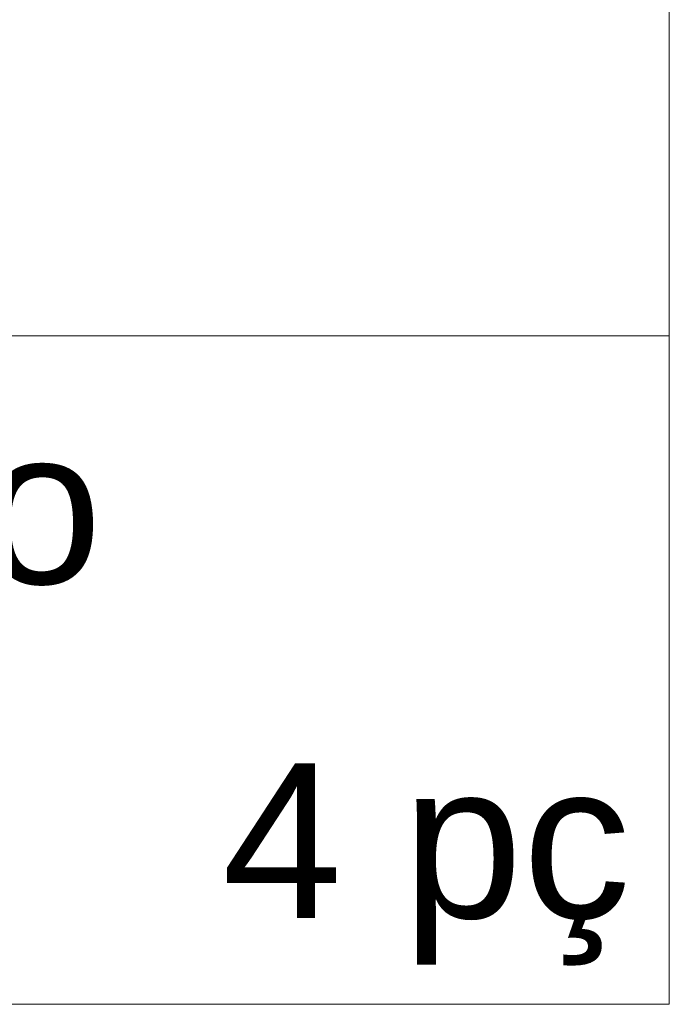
# Model space of a CAD drawing. Header units: millimetres. Extents: x 2 to 902, y -447 to 199.
# Tile 322 of 656: x 67.569 to 68.409, y 93.606 to 94.879. Entities that reach past the tile are written whole.
import ezdxf

# ---------------------------------------------------------------- set-up
doc = ezdxf.new("R2010")
doc.units = ezdxf.units.MM
doc.header["$MEASUREMENT"] = 0
doc.linetypes.add('NULL', pattern=[0])
doc.layers.add('DI-Tabelas', color=7, linetype='Continuous', lineweight=13)
doc.styles.add('Arial', font='arial.ttf')

msp = doc.modelspace()

# ---------------------------------------------------------------- linework, layer by layer
at = {"layer": 'DI-Tabelas'}
for p, q in [((68.4088, 94.9018), (68.4088, 94.4698)), ((68.4088, 94.4698), (60.428, 94.4698)), ((68.4088, 94.4698), (68.4088, 94.0378)), ((68.4088, 94.0378), (68.4088, 93.6058)), ((68.4088, 93.6058), (65.3963, 93.6058))]:
    msp.add_line(p, q, dxfattribs=at)

# ---------------------------------------------------------------- texts
at = {"layer": 'DI-Tabelas', "linetype": 'NULL', "char_height": 0.2, "line_spacing_factor": 0.6, "style": 'Arial'}
for s, insert, width, attachment_point in [('Joelho de redução 90%%d soldável com bucha de latão', (61.2583, 94.0878), 12.814024, 7), ('4 pç', (68.3588, 93.6558), 1.056098, 9)]:
    msp.add_mtext(s, dxfattribs=dict(at, insert=insert, width=width, attachment_point=attachment_point))

doc.saveas('drawing.dxf')
